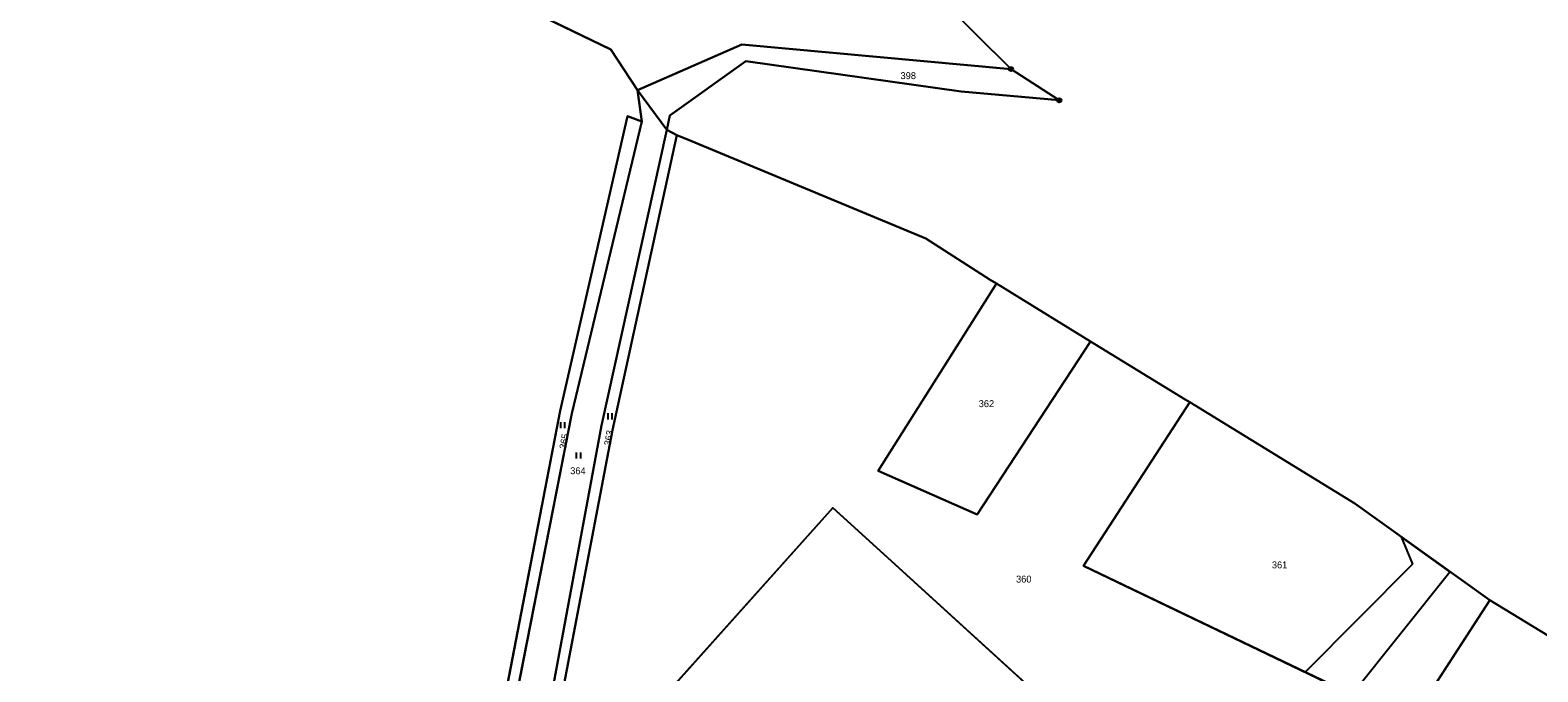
# Model space of a CAD drawing. Extents: x -689422 to -685210, y -987725 to -982160.
# Drawn here: x -685954.8 to -685584.3, y -986397.9 to -986240.3 of the extents above; entities that cross this region are included whole.
import ezdxf

# ---------------------------------------------------------------- set-up
doc = ezdxf.new("R2010")
doc.units = 0
for name, color, linetype in [('KN_Hranice obce', 7, 'Continuous'), ('KN_Hranice_katastrální území', 7, 'Continuous'), ('KN_Hranice_parcel', 7, 'Continuous'), ('KN_Parcelni cisla', 7, 'Continuous'), ('KN_Polygon parcely', 7, 'Continuous'), ('KN_POZEMKY_LESNI POZEMEK', 7, 'Continuous'), ('KN_POZEMKY_ORNA PUDA', 7, 'Continuous'), ('KN_POZEMKY_OSTATNI PLOCHA', 7, 'Continuous'), ('KN_POZEMKY_TTP', 7, 'Continuous'), ('KN_VYUZITI_17_ostatni plocha_ostatni komunikace', 7, 'Continuous'), ('KN_VYUZITI_23_ostatni plocha_manipulacni plocha', 7, 'Continuous'), ('KN_Věcná břemena k části', 7, 'Continuous'), ('KN_Značky bodu BP', 7, 'Continuous'), ('KN_Značky kultur', 7, 'Continuous')]:
    doc.layers.add(name, color=color, linetype=linetype)

msp = doc.modelspace()

# ---------------------------------------------------------------- linework, layer by layer
at = {"layer": 'KN_Hranice obce'}
msp.add_lwpolyline([(-685510.16, -986432.68), (-685596.09, -986380.37), (-685629.31, -986356.56), (-685669.81, -986331.75), (-685670.96, -986331.05), (-685694.26, -986316.81), (-685695.93, -986315.78), (-685717.36, -986302.6), (-685718.87, -986301.64), (-685734.74, -986291.5), (-685792.42, -986267.55), (-685795.86, -986266.12), (-685798.37, -986264.79), (-685797.59, -986261.3), (-685778.98, -986247.97), (-685726.01, -986255.43), (-685701.9, -986257.57), (-685713.75, -986249.9), (-685739.42, -986224.4)], dxfattribs=at)
at = {"layer": 'KN_Hranice_katastrální území'}
msp.add_lwpolyline([(-685510.16, -986432.68), (-685596.09, -986380.37), (-685629.31, -986356.56), (-685669.81, -986331.75), (-685670.96, -986331.05), (-685694.26, -986316.81), (-685695.93, -986315.78), (-685717.36, -986302.6), (-685718.87, -986301.64), (-685734.74, -986291.5), (-685792.42, -986267.55), (-685795.86, -986266.12), (-685798.37, -986264.79), (-685797.59, -986261.3), (-685778.98, -986247.97), (-685726.01, -986255.43), (-685701.9, -986257.57), (-685713.75, -986249.9), (-685739.42, -986224.4)], dxfattribs=at)
at = {"layer": 'KN_Hranice_parcel'}
for p, q in [((-685713.75, -986249.9), (-685701.9, -986257.57)), ((-685804.53, -986262.81), (-685805.53, -986255.07)), ((-685798.37, -986264.79), (-685805.53, -986255.07)), ((-685797.59, -986261.3), (-685798.37, -986264.79)), ((-685798.37, -986264.79), (-685795.86, -986266.12)), ((-685795.86, -986266.12), (-685792.42, -986267.55)), ((-685718.87, -986301.64), (-685717.36, -986302.6)), ((-685717.36, -986302.6), (-685695.93, -986315.78)), ((-685695.93, -986315.78), (-685694.26, -986316.81)), ((-685694.26, -986316.81), (-685670.96, -986331.05)), ((-685670.96, -986331.05), (-685669.81, -986331.75))]:
    msp.add_line(p, q, dxfattribs=at)
for points in [[(-685738.65, -986208.12), (-685739.42, -986224.4), (-685713.75, -986249.9)], [(-685805.53, -986255.07), (-685812.11, -986245.12), (-685839.77, -986231.67)], [(-685713.75, -986249.9), (-685779.89, -986243.85), (-685805.53, -986255.07)], [(-685701.9, -986257.57), (-685726.01, -986255.43), (-685778.98, -986247.97), (-685797.59, -986261.3)], [(-685848.74, -986459.34), (-685824.6, -986333.83), (-685808.02, -986261.49), (-685804.53, -986262.81)], [(-685804.53, -986262.81), (-685821.73, -986334.47), (-685845.53, -986455.79)], [(-685798.37, -986264.79), (-685814.42, -986337.45), (-685834.03, -986442.97)], [(-685795.86, -986266.12), (-685811.7, -986338.56), (-685830.95, -986439.54)], [(-685792.42, -986267.55), (-685734.74, -986291.5), (-685718.87, -986301.64)], [(-685694.26, -986316.81), (-685722.12, -986359.27), (-685746.45, -986348.59), (-685717.36, -986302.6)], [(-685596.09, -986380.37), (-685615.62, -986410.41), (-685695.94, -986371.94), (-685669.81, -986331.75)], [(-685669.81, -986331.75), (-685629.31, -986356.56), (-685596.09, -986380.37)], [(-685821.56, -986429.08), (-685761.63, -986362.24), (-685757.55, -986357.69), (-685745.03, -986369.08), (-685655.73, -986450.31), (-685641.75, -986463.02), (-685596.88, -986503.84), (-685554.92, -986542.01), (-685539.36, -986556.16), (-685526.59, -986567.78), (-685506.48, -986586.07)], [(-685596.09, -986380.37), (-685510.16, -986432.68), (-685446.31, -986491.78), (-685419.54, -986507.8), (-685396.31, -986532.01)]]:
    msp.add_lwpolyline(points, dxfattribs=at)
at = {"layer": 'KN_Polygon parcely'}
for points in [[(-685739.42, -986224.4), (-685738.65, -986208.12), (-685756.47, -986215.26), (-685769.25, -986215.24), (-685788.6, -986217.62), (-685803.24, -986214.16), (-685825.25, -986201.04), (-685839.77, -986231.67), (-685812.11, -986245.12), (-685805.53, -986255.07), (-685779.89, -986243.85), (-685713.75, -986249.9)], [(-685779.89, -986243.85), (-685805.53, -986255.07), (-685798.37, -986264.79), (-685797.59, -986261.3), (-685778.98, -986247.97), (-685726.01, -986255.43), (-685701.9, -986257.57), (-685713.75, -986249.9)], [(-685834.03, -986442.97), (-685814.42, -986337.45), (-685798.37, -986264.79), (-685805.53, -986255.07), (-685804.53, -986262.81), (-685821.73, -986334.47), (-685845.53, -986455.79)], [(-685845.53, -986455.79), (-685821.73, -986334.47), (-685804.53, -986262.81), (-685808.02, -986261.49), (-685824.6, -986333.83), (-685848.74, -986459.34)], [(-685830.95, -986439.54), (-685811.7, -986338.56), (-685795.86, -986266.12), (-685798.37, -986264.79), (-685814.42, -986337.45), (-685834.03, -986442.97)], [(-685695.93, -986315.78), (-685717.36, -986302.6), (-685746.45, -986348.59), (-685722.12, -986359.27), (-685694.26, -986316.81)], [(-685629.31, -986356.56), (-685669.81, -986331.75), (-685695.94, -986371.94), (-685615.62, -986410.41), (-685596.09, -986380.37)]]:
    msp.add_lwpolyline(points, close=True, dxfattribs=at)
for points in [[(-686030, -986857.27), (-685896.42, -986709.33), (-685879.25, -986604.88), (-685888.64, -986596.36), (-685893.37, -986592.13), (-685934.98, -986554.78), (-685848.74, -986459.34), (-685824.6, -986333.83), (-685808.02, -986261.49), (-685804.53, -986262.81), (-685805.53, -986255.07), (-685812.11, -986245.12), (-685839.77, -986231.67)], [(-685510.16, -986432.68), (-685596.09, -986380.37), (-685615.62, -986410.41), (-685695.94, -986371.94), (-685669.81, -986331.75), (-685670.96, -986331.05), (-685694.26, -986316.81), (-685722.12, -986359.27), (-685746.45, -986348.59), (-685717.36, -986302.6), (-685718.87, -986301.64), (-685734.74, -986291.5), (-685792.42, -986267.55), (-685795.86, -986266.12), (-685811.7, -986338.56), (-685830.95, -986439.54), (-685821.56, -986429.08), (-685761.63, -986362.24), (-685757.55, -986357.69), (-685745.03, -986369.08), (-685655.73, -986450.31), (-685641.75, -986463.02), (-685596.88, -986503.84), (-685554.92, -986542.01)], [(-685655.73, -986450.31), (-685745.03, -986369.08), (-685757.55, -986357.69), (-685761.63, -986362.24), (-685821.56, -986429.08)]]:
    msp.add_lwpolyline(points, dxfattribs=at)
at = {"layer": 'KN_POZEMKY_LESNI POZEMEK'}
for p, q in [((-685739.42, -986224.4), (-685713.75, -986249.9)), ((-685812.11, -986245.12), (-685839.77, -986231.67)), ((-685805.53, -986255.07), (-685812.11, -986245.12)), ((-685779.89, -986243.85), (-685805.53, -986255.07)), ((-685713.75, -986249.9), (-685779.89, -986243.85))]:
    msp.add_line(p, q, dxfattribs=at)
at = {"layer": 'KN_POZEMKY_ORNA PUDA'}
for p, q in [((-685839.77, -986231.67), (-685812.11, -986245.12)), ((-685812.11, -986245.12), (-685805.53, -986255.07)), ((-685805.53, -986255.07), (-685804.53, -986262.81)), ((-685808.02, -986261.49), (-685824.6, -986333.83)), ((-685804.53, -986262.81), (-685808.02, -986261.49)), ((-685811.7, -986338.56), (-685795.86, -986266.12)), ((-685795.86, -986266.12), (-685792.42, -986267.55)), ((-685792.42, -986267.55), (-685734.74, -986291.5)), ((-685734.74, -986291.5), (-685718.87, -986301.64)), ((-685718.87, -986301.64), (-685717.36, -986302.6)), ((-685717.36, -986302.6), (-685746.45, -986348.59)), ((-685746.45, -986348.59), (-685717.36, -986302.6)), ((-685717.36, -986302.6), (-685695.93, -986315.78)), ((-685695.93, -986315.78), (-685694.26, -986316.81)), ((-685722.12, -986359.27), (-685694.26, -986316.81)), ((-685694.26, -986316.81), (-685722.12, -986359.27)), ((-685694.26, -986316.81), (-685670.96, -986331.05)), ((-685670.96, -986331.05), (-685669.81, -986331.75)), ((-685824.6, -986333.83), (-685848.74, -986459.34)), ((-685669.81, -986331.75), (-685695.94, -986371.94)), ((-685695.94, -986371.94), (-685669.81, -986331.75)), ((-685669.81, -986331.75), (-685629.31, -986356.56)), ((-685830.95, -986439.54), (-685811.7, -986338.56)), ((-685746.45, -986348.59), (-685722.12, -986359.27)), ((-685722.12, -986359.27), (-685746.45, -986348.59)), ((-685629.31, -986356.56), (-685596.09, -986380.37)), ((-685757.55, -986357.69), (-685761.63, -986362.24)), ((-685745.03, -986369.08), (-685757.55, -986357.69)), ((-685761.63, -986362.24), (-685821.56, -986429.08)), ((-685655.73, -986450.31), (-685745.03, -986369.08)), ((-685695.94, -986371.94), (-685615.62, -986410.41)), ((-685615.62, -986410.41), (-685695.94, -986371.94)), ((-685615.62, -986410.41), (-685596.09, -986380.37)), ((-685596.09, -986380.37), (-685615.62, -986410.41)), ((-685596.09, -986380.37), (-685510.16, -986432.68))]:
    msp.add_line(p, q, dxfattribs=at)
at = {"layer": 'KN_POZEMKY_OSTATNI PLOCHA'}
for p, q in [((-685805.53, -986255.07), (-685779.89, -986243.85)), ((-685779.89, -986243.85), (-685713.75, -986249.9)), ((-685778.98, -986247.97), (-685797.59, -986261.3)), ((-685726.01, -986255.43), (-685778.98, -986247.97)), ((-685713.75, -986249.9), (-685701.9, -986257.57)), ((-685798.37, -986264.79), (-685805.53, -986255.07)), ((-685701.9, -986257.57), (-685726.01, -986255.43)), ((-685797.59, -986261.3), (-685798.37, -986264.79)), ((-685761.63, -986362.24), (-685757.55, -986357.69)), ((-685757.55, -986357.69), (-685745.03, -986369.08)), ((-685821.56, -986429.08), (-685761.63, -986362.24)), ((-685745.03, -986369.08), (-685655.73, -986450.31))]:
    msp.add_line(p, q, dxfattribs=at)
at = {"layer": 'KN_POZEMKY_TTP'}
for p, q in [((-685804.53, -986262.81), (-685805.53, -986255.07)), ((-685805.53, -986255.07), (-685798.37, -986264.79)), ((-685824.6, -986333.83), (-685808.02, -986261.49)), ((-685821.73, -986334.47), (-685804.53, -986262.81)), ((-685804.53, -986262.81), (-685821.73, -986334.47)), ((-685808.02, -986261.49), (-685804.53, -986262.81)), ((-685814.42, -986337.45), (-685798.37, -986264.79)), ((-685798.37, -986264.79), (-685814.42, -986337.45)), ((-685795.86, -986266.12), (-685811.7, -986338.56)), ((-685798.37, -986264.79), (-685795.86, -986266.12)), ((-685848.74, -986459.34), (-685824.6, -986333.83)), ((-685845.53, -986455.79), (-685821.73, -986334.47)), ((-685821.73, -986334.47), (-685845.53, -986455.79)), ((-685834.03, -986442.97), (-685814.42, -986337.45)), ((-685814.42, -986337.45), (-685834.03, -986442.97)), ((-685811.7, -986338.56), (-685830.95, -986439.54))]:
    msp.add_line(p, q, dxfattribs=at)
at = {"layer": 'KN_VYUZITI_17_ostatni plocha_ostatni komunikace'}
for p, q in [((-685805.53, -986255.07), (-685779.89, -986243.85)), ((-685779.89, -986243.85), (-685713.75, -986249.9)), ((-685778.98, -986247.97), (-685797.59, -986261.3)), ((-685726.01, -986255.43), (-685778.98, -986247.97)), ((-685713.75, -986249.9), (-685701.9, -986257.57)), ((-685798.37, -986264.79), (-685805.53, -986255.07)), ((-685701.9, -986257.57), (-685726.01, -986255.43)), ((-685797.59, -986261.3), (-685798.37, -986264.79))]:
    msp.add_line(p, q, dxfattribs=at)
at = {"layer": 'KN_VYUZITI_23_ostatni plocha_manipulacni plocha'}
for p, q in [((-685761.63, -986362.24), (-685757.55, -986357.69)), ((-685757.55, -986357.69), (-685745.03, -986369.08)), ((-685821.56, -986429.08), (-685761.63, -986362.24)), ((-685745.03, -986369.08), (-685655.73, -986450.31))]:
    msp.add_line(p, q, dxfattribs=at)
at = {"layer": 'KN_Věcná břemena k části'}
msp.add_lwpolyline([(-685617.86, -986364.77), (-685615.12, -986371.51), (-685641.45, -986398.04), (-685629.98, -986403.53), (-685605.89, -986373.35)], close=True, dxfattribs=at)
at = {"layer": 'KN_Značky bodu BP'}
for centre, radius in [((-685713.75, -986249.9), 0.5), ((-685713.75, -986249.9), 0.0303), ((-685701.9, -986257.57), 0.5), ((-685701.9, -986257.57), 0.0303)]:
    msp.add_circle(centre, radius, dxfattribs=at)
at = {"layer": 'KN_Značky kultur'}
for p, q in [((-685812.81, -986335.94), (-685812.81, -986334.44)), ((-685811.81, -986335.94), (-685811.81, -986334.44)), ((-685824.42, -986338.12), (-685824.42, -986336.62)), ((-685823.42, -986338.12), (-685823.42, -986336.62)), ((-685820.53, -986345.55), (-685820.53, -986344.05)), ((-685819.53, -986345.55), (-685819.53, -986344.05))]:
    msp.add_line(p, q, dxfattribs=at)

# ---------------------------------------------------------------- texts
at = {"layer": 'KN_Parcelni cisla'}
for s, p in [('398', (-685740.92, -986252.36)), ('362', (-685721.71, -986332.93)), ('364', (-685822.1, -986349.41)), ('361', (-685649.66, -986372.53)), ('360', (-685712.53, -986376.02))]:
    msp.add_text(s, height=1.7, dxfattribs=at).set_placement(p)
for s, p in [('363', (-685812.14, -986342.5)), ('365', (-685823.12, -986343.35))]:
    msp.add_text(s, height=1.7, rotation=80, dxfattribs=at).set_placement(p)

doc.saveas('drawing.dxf')
